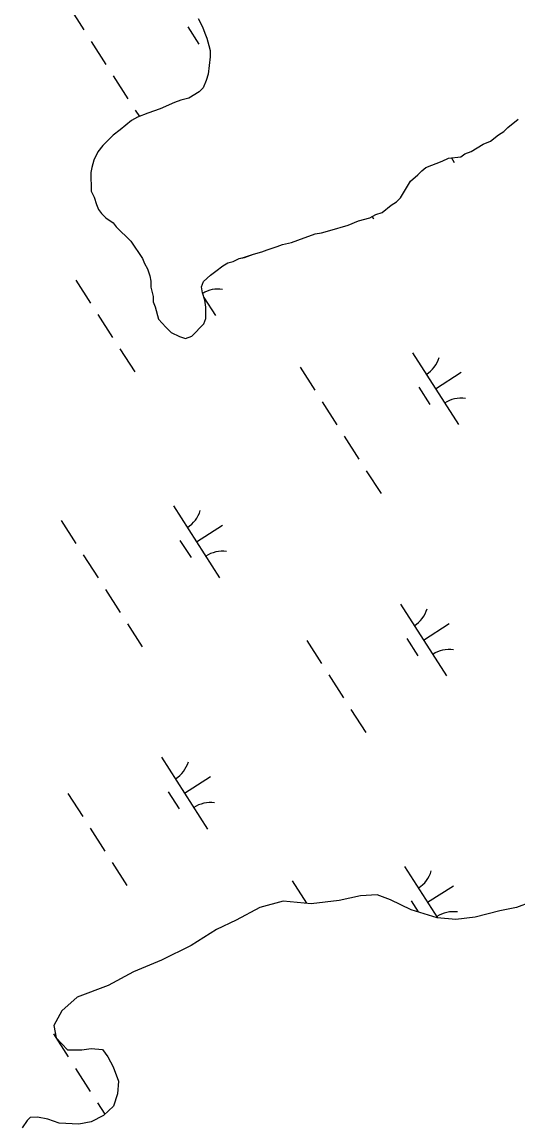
# Model space of a CAD drawing. Extents: x 3962991 to 3983549, y 181631 to 204078.
# Drawn here: x 3973018 to 3973309, y 192156 to 192803 of the extents above; entities that cross this region are included whole.
import ezdxf

# ---------------------------------------------------------------- set-up
doc = ezdxf.new("R2010")
doc.units = 0
for name, color, linetype in [('V-GRID-MAJR', 7, 'Continuous'), ('V-TOPO-SHOR', 7, 'Continuous'), ('V-WETL-SWMP', 7, 'Continuous')]:
    doc.layers.add(name, color=color, linetype=linetype)

msp = doc.modelspace()

# ---------------------------------------------------------------- linework, layer by layer
at = {"layer": 'V-GRID-MAJR'}
msp.add_spline([(3973536.44, 185784.12), (3973487.19, 188388.71), (3973372.59, 194448.65), (3973258, 200508.57), (3973228.23, 202082.7)], degree=3, dxfattribs=at)
at = {"layer": 'V-TOPO-SHOR'}
for points in [[(3973121.77, 192804.78), (3973124.24, 192799.97), (3973125.49, 192796.36), (3973126.73, 192793.35), (3973127.99, 192789.13), (3973128.63, 192786.12), (3973128.67, 192782.49), (3973127.58, 192772.21), (3973126.42, 192768.57), (3973124.66, 192764.31), (3973122.27, 192761.87), (3973116.26, 192758.17), (3973111.44, 192756.91), (3973107.83, 192755.65), (3973099.41, 192751.93), (3973092.19, 192749.43), (3973086.18, 192746.94), (3973082.57, 192745.09), (3973075.98, 192739.57), (3973071.79, 192736.5), (3973065.82, 192730.39), (3973062.84, 192726.72), (3973060.48, 192721.86), (3973059.32, 192717.62), (3973058.75, 192714.59), (3973058.87, 192703.71), (3973060.73, 192700.11), (3973061.99, 192695.89), (3973063.23, 192692.88), (3973065.07, 192690.49), (3973067.52, 192688.1), (3973071.78, 192685.12), (3973073.62, 192682.73), (3973082.18, 192674.36), (3973088.95, 192664.17), (3973090.2, 192661.16), (3973092.04, 192658.16), (3973093.3, 192653.94), (3973093.94, 192650.93), (3973093.98, 192647.3), (3973095.26, 192641.88), (3973095.29, 192638.86), (3973096.53, 192635.85), (3973098.43, 192628.62), (3973102.72, 192623.83), (3973105.77, 192620.85), (3973110.64, 192618.49), (3973114.28, 192617.32), (3973117.89, 192618.57), (3973125.06, 192625.91), (3973126.23, 192628.94), (3973126.15, 192635.59), (3973125.5, 192639.81), (3973124.24, 192644.03), (3973123.6, 192647.65), (3973124.77, 192650.68), (3973128.96, 192654.36), (3973131.95, 192656.81), (3973136.15, 192659.88), (3973139.15, 192661.73), (3973142.16, 192662.37), (3973145.77, 192664.23), (3973148.78, 192664.86), (3973154.2, 192666.74), (3973159.02, 192668.01), (3973162.03, 192669.25), (3973168.05, 192671.13), (3973171.06, 192672.38), (3973176.48, 192673.65), (3973180.09, 192674.9)], [(3973180.09, 192674.9), (3973190.33, 192678.65), (3973193.95, 192679.29), (3973198.77, 192680.56), (3973209.61, 192683.71), (3973215.62, 192686.2), (3973222.25, 192688.09), (3973225.85, 192689.94), (3973229.46, 192691.19), (3973234.86, 192695.49), (3973237.86, 192697.33), (3973240.25, 192699.78), (3973246.18, 192709.52), (3973250.37, 192713.19), (3973252.75, 192715.64), (3973255.15, 192717.48), (3973264.78, 192721.22), (3973268.38, 192723.08), (3973275.63, 192723.76), (3973278.02, 192725.61), (3973281.64, 192726.86), (3973288.84, 192731.17), (3973293.05, 192733.03), (3973297.84, 192736.71), (3973300.84, 192738.56), (3973303.23, 192741.01), (3973309.22, 192745.91)]]:
    msp.add_lwpolyline(points, dxfattribs=at)
at = {"layer": 'V-WETL-SWMP'}
for p, q in [((3973045.96, 192811.67), (3973054.59, 192798.2)), ((3973115.6, 192799.99), (3973122.07, 192789.89)), ((3973058.91, 192791.47), (3973067.55, 192778)), ((3973071.86, 192771.27), (3973080.5, 192757.8)), ((3973084.82, 192751.06), (3973087.19, 192747.36)), ((3973270.1, 192723.24), (3973271.85, 192720.51)), ((3973223.63, 192688.79), (3973224.5, 192687.43)), ((3973049.93, 192651.54), (3973058.56, 192638.07)), ((3973125.06, 192641.27), (3973131.82, 192630.74)), ((3973062.88, 192631.33), (3973071.51, 192617.86)), ((3973075.83, 192611.13), (3973084.47, 192597.66)), ((3973247.28, 192608.88), (3973274.27, 192566.79)), ((3973181.4, 192600.41), (3973190.04, 192586.94)), ((3973260.77, 192587.84), (3973275.93, 192597.55)), ((3973251.04, 192588.72), (3973257.52, 192578.62)), ((3973194.35, 192580.2), (3973202.99, 192566.73)), ((3973207.31, 192560), (3973215.94, 192546.53)), ((3973220.26, 192539.79), (3973228.89, 192526.33)), ((3973107.25, 192519.11), (3973134.23, 192477.02)), ((3973041.37, 192510.63), (3973050, 192497.17)), ((3973120.74, 192498.06), (3973135.9, 192507.78)), ((3973111.01, 192498.95), (3973117.48, 192488.85)), ((3973054.32, 192490.43), (3973062.96, 192476.96)), ((3973067.27, 192470.23), (3973075.91, 192456.76)), ((3973240.27, 192461.57), (3973267.26, 192419.47)), ((3973080.23, 192450.02), (3973088.86, 192436.55)), ((3973253.77, 192440.52), (3973268.92, 192450.24)), ((3973185.37, 192440.27), (3973194, 192426.8)), ((3973244.03, 192441.41), (3973250.51, 192431.31)), ((3973198.32, 192420.07), (3973206.96, 192406.6)), ((3973211.27, 192399.86), (3973219.91, 192386.39)), ((3973100.24, 192371.79), (3973127.23, 192329.7)), ((3973113.73, 192350.75), (3973128.89, 192360.46)), ((3973045.34, 192350.5), (3973053.97, 192337.03)), ((3973104, 192351.63), (3973110.48, 192341.53)), ((3973058.29, 192330.29), (3973066.92, 192316.82)), ((3973071.24, 192310.09), (3973079.88, 192296.62)), ((3973242.69, 192307.84), (3973262.02, 192277.69)), ((3973176.81, 192299.37), (3973185.26, 192286.19)), ((3973256.18, 192286.8), (3973271.34, 192296.51)), ((3973246.45, 192287.68), (3973250.65, 192281.13)), ((3973036.78, 192209.59), (3973045.41, 192196.13)), ((3973049.73, 192189.39), (3973058.37, 192175.92)), ((3973062.68, 192169.19), (3973066.92, 192162.58))]:
    msp.add_line(p, q, dxfattribs=at)
for points in [[(3973121.77, 192804.78), (3973124.24, 192799.97), (3973125.49, 192796.36), (3973126.73, 192793.35), (3973127.99, 192789.13), (3973128.63, 192786.12), (3973128.67, 192782.49), (3973127.58, 192772.21), (3973126.42, 192768.57), (3973124.65, 192764.31), (3973122.27, 192761.87), (3973116.26, 192758.17), (3973111.44, 192756.91), (3973107.83, 192755.66), (3973099.41, 192751.93), (3973092.19, 192749.43), (3973086.17, 192746.94), (3973082.57, 192745.09), (3973075.98, 192739.57), (3973071.79, 192736.5), (3973065.82, 192730.39), (3973062.84, 192726.72), (3973060.48, 192721.86), (3973059.32, 192717.62), (3973058.75, 192714.59), (3973058.87, 192703.71), (3973060.73, 192700.11), (3973061.99, 192695.89), (3973063.23, 192692.88), (3973065.07, 192690.49), (3973067.52, 192688.1), (3973071.78, 192685.12), (3973073.62, 192682.73), (3973082.18, 192674.36), (3973088.95, 192664.17), (3973090.2, 192661.16), (3973092.04, 192658.16), (3973093.3, 192653.94), (3973093.94, 192650.93), (3973093.98, 192647.3), (3973095.25, 192641.88), (3973095.29, 192638.86), (3973096.53, 192635.85), (3973098.43, 192628.62), (3973102.72, 192623.83), (3973105.77, 192620.85), (3973110.64, 192618.49), (3973114.28, 192617.32), (3973117.89, 192618.57), (3973125.06, 192625.91), (3973126.23, 192628.94), (3973126.15, 192635.59), (3973125.5, 192639.81), (3973124.24, 192644.03), (3973123.6, 192647.65), (3973124.77, 192650.68), (3973128.96, 192654.36), (3973131.95, 192656.81), (3973136.15, 192659.88), (3973139.15, 192661.73), (3973142.16, 192662.37), (3973145.77, 192664.23), (3973148.78, 192664.87), (3973154.2, 192666.74), (3973159.02, 192668.01), (3973162.03, 192669.25), (3973168.05, 192671.14), (3973171.06, 192672.38), (3973176.48, 192673.65), (3973180.09, 192674.9), (3973190.33, 192678.65), (3973193.94, 192679.29), (3973198.77, 192680.56), (3973209.61, 192683.71), (3973215.62, 192686.2), (3973222.25, 192688.08), (3973225.85, 192689.94), (3973229.47, 192691.19), (3973234.86, 192695.49), (3973237.86, 192697.33), (3973240.25, 192699.78), (3973246.18, 192709.52), (3973250.37, 192713.19), (3973252.75, 192715.64), (3973255.15, 192717.48), (3973264.78, 192721.22), (3973268.38, 192723.08), (3973275.63, 192723.76), (3973278.02, 192725.61), (3973281.64, 192726.86), (3973288.84, 192731.17), (3973293.05, 192733.03), (3973297.84, 192736.71), (3973300.84, 192738.56), (3973303.23, 192741.01), (3973309.22, 192745.91)], [(3973234.45, 192288.27), (3973226.56, 192291.21), (3973216.9, 192290.49), (3973204.24, 192287.92), (3973187.94, 192285.92), (3973171.6, 192287.54), (3973157.75, 192283.76), (3973143.93, 192276.34), (3973132.51, 192270.77), (3973117.51, 192261.53), (3973100.08, 192252.86), (3973083.84, 192246.02), (3973068.83, 192237.99), (3973050.77, 192231.13), (3973041.8, 192223.17), (3973037.07, 192214.65), (3973038.36, 192207.42), (3973045.09, 192200.24), (3973053.55, 192200.34), (3973058.98, 192201.01), (3973065.64, 192200.48), (3973068.71, 192196.29), (3973071.8, 192190.28), (3973074.92, 192181.85), (3973074.4, 192174.6), (3973072.07, 192167.32), (3973066.09, 192161.81), (3973058.88, 192158.1), (3973051.64, 192156.8), (3973040.15, 192157.27), (3973033.48, 192159.61), (3973027.42, 192160.75), (3973023.19, 192160.7), (3973021.4, 192158.87), (3973018.42, 192154.6)], [(3973316.67, 192286.82), (3973308.24, 192283.7), (3973298.59, 192281.77), (3973284.13, 192277.97), (3973272.67, 192276.63), (3973261.77, 192277.71), (3973246.61, 192282.37), (3973234.45, 192288.27)]]:
    msp.add_lwpolyline(points, dxfattribs=at)
for centre, start, end in [((3973133.43, 192628.66), 81.89186, 121.11293), ((3973246.07, 192611.22), 301.89187, 343.43553), ((3973275.88, 192564.71), 81.89186, 123.43552), ((3973106.03, 192521.44), 301.89187, 343.43553), ((3973135.85, 192474.94), 81.89186, 123.43552), ((3973239.06, 192463.9), 301.89187, 343.43553), ((3973268.87, 192417.4), 81.89186, 123.43552), ((3973099.03, 192374.13), 301.89187, 343.43553), ((3973128.84, 192327.62), 81.89186, 123.43552), ((3973241.48, 192310.18), 301.89187, 343.43553), ((3973271.29, 192263.67), 81.89186, 123.43552)]:
    msp.add_arc(centre, 17.62, start, end, dxfattribs=at)

doc.saveas('drawing.dxf')
